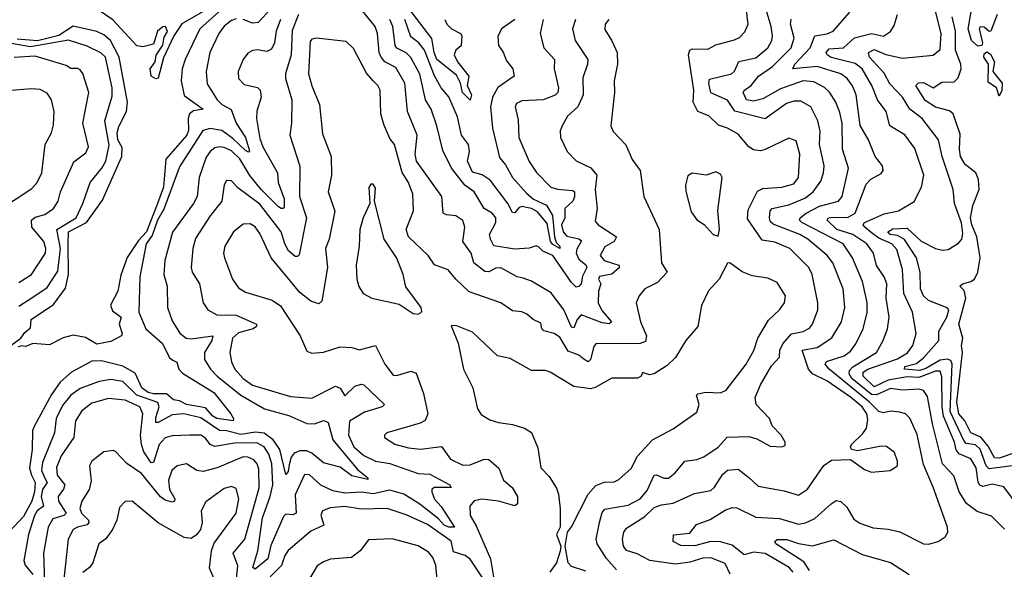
# Model space of a CAD drawing. Extents: x 1552294 to 1694791, y 811929 to 917222.
# Tile 514 of 643: x 1643839 to 1648007, y 890547 to 892874. Entities that reach past the tile are written whole.
import ezdxf

# ---------------------------------------------------------------- set-up
doc = ezdxf.new("R2010")
doc.units = 0

msp = doc.modelspace()

# ---------------------------------------------------------------- linework, layer by layer
at = {"layer": '0CON10XD'}
for points in [[(1644957.8, 892982.2), (1644848.3, 892861.7), (1644825, 892859.4), (1644785, 892874.3)], [(1644735, 892955.5), (1644601.7, 892835), (1644539.2, 892705), (1644526.5, 892665), (1644522.2, 892615), (1644535, 892552.8), (1644615.8, 892495), (1644575, 892487.4), (1644557.8, 892475), (1644552, 892455), (1644552.9, 892405), (1644545.8, 892385), (1644457.1, 892282.9), (1644447.6, 892165), (1644422.5, 892095), (1644375.5, 891975), (1644341.3, 891938.7), (1644293.2, 891866.8), (1644267.7, 891792.3), (1644254.6, 891724.6), (1644223.3, 891665), (1644231.4, 891641.4), (1644269.2, 891615), (1644260, 891585), (1644272.5, 891545), (1644270, 891535), (1644225, 891511.2), (1644165, 891500), (1644118, 891528), (1644065, 891538.1), (1644023.1, 891526.9), (1643965, 891496.7), (1643895, 891502.5), (1643865, 891490), (1643845, 891493.8), (1643832.4, 891487.6)], [(1645638, 892875), (1645647.1, 892855), (1645667.1, 892835), (1645705, 892814.7), (1645710.6, 892805), (1645707.7, 892762.3), (1645684.4, 892745), (1645678.1, 892725), (1645692.1, 892695), (1645740.7, 892635), (1645733.6, 892595), (1645751.3, 892555), (1645745, 892533.3), (1645712.8, 892565), (1645705.4, 892605), (1645688.2, 892638.2), (1645605, 892705.5), (1645593.5, 892735), (1645583.4, 892793.4), (1645453.6, 892965)], [(1644665, 892936.2), (1644524.6, 892855.4), (1644491.4, 892805), (1644447.2, 892712.8), (1644424.4, 892625.6), (1644415, 892623.3), (1644395.8, 892635), (1644390.6, 892665), (1644412.9, 892695), (1644416.9, 892723.1), (1644445, 892766.2), (1644450.2, 892799.8), (1644465, 892823.3), (1644456.2, 892845), (1644445, 892843.3), (1644422.5, 892825), (1644405, 892770), (1644360.7, 892759.3), (1644335, 892762.5), (1644232.6, 892872.6), (1644145, 892933.8)], [(1646191.8, 892875), (1646179.1, 892835), (1646190.4, 892785), (1646243.8, 892705), (1646242.7, 892685), (1646222.1, 892627.9), (1646224.5, 892555.5), (1646202, 892505), (1646157.8, 892465), (1646134.5, 892425), (1646126.3, 892403.7), (1646127.9, 892375), (1646155.9, 892315.9), (1646195, 892275.6), (1646256.1, 892246.1), (1646281.5, 892215), (1646274.7, 892154.7), (1646282.7, 892075), (1646275, 892021.2), (1646287.1, 892005), (1646365.7, 891955), (1646354.8, 891935.2), (1646315, 891912.5), (1646296.2, 891875), (1646313.1, 891855), (1646375, 891835.2), (1646378.1, 891825), (1646345, 891796.2), (1646293.5, 891786.5), (1646289.4, 891775), (1646298.8, 891755), (1646288.3, 891725), (1646288, 891675), (1646303.3, 891643.3), (1646343.6, 891595), (1646333.4, 891586.6), (1646305, 891590.3), (1646215, 891624.3), (1646198.8, 891605), (1646185, 891570), (1646175, 891572.3), (1646142.3, 891645), (1646088, 891718), (1646005, 891766.7), (1645969.7, 891779.7), (1645945, 891784.6), (1645875, 891823.4), (1645855, 891821.8), (1645825, 891806.5), (1645807.4, 891807.4), (1645760.9, 891845), (1645749.6, 891885), (1645714.6, 891934.6), (1645723.2, 891995), (1645715, 892024.2), (1645685, 892043.1), (1645645, 892047.8), (1645631.4, 892055), (1645625.3, 892125), (1645518.3, 892275), (1645512.5, 892305), (1645521.1, 892385), (1645480, 892485), (1645469.6, 892605), (1645431.3, 892671.3), (1645385, 892695.7), (1645368.4, 892715), (1645360.9, 892735), (1645353.3, 892815), (1645343, 892845), (1645270, 892935)], [(1646365, 890545.2), (1646322.6, 890592.6), (1646282.6, 890655), (1646279.7, 890675), (1646292.7, 890745), (1646305, 890787.5), (1646315, 890802), (1646415, 890818), (1646464.7, 890845), (1646495, 890881.1), (1646525, 890945.3), (1646535, 890947.7), (1646565, 890932.5), (1646585, 890933.4), (1646613.5, 890955), (1646655, 891004.5), (1646705, 891011.8), (1646735, 891022.7), (1646795, 891064.5), (1646833.5, 891106.5), (1646925, 891109.1), (1646958.9, 891098.9), (1647015, 891068.8), (1647065, 891066.2), (1647078.3, 891071.7), (1647078.8, 891085), (1647062.5, 891115), (1647024.6, 891154.6), (1647012.5, 891185), (1646955.7, 891245), (1646952.4, 891275), (1646975, 891327.9), (1647021.4, 891408.6), (1647054.5, 891445), (1647056.6, 891475), (1647068.6, 891501.4), (1647106.4, 891543.6), (1647155.6, 891554.4), (1647182.4, 891567.6), (1647194.8, 891585.2), (1647217.2, 891645), (1647217.5, 891675), (1647192.9, 891795), (1647179.3, 891825), (1647098.2, 891905), (1647035, 891931.8), (1646981, 891941), (1646920.1, 892030.1), (1646921.9, 892068.1), (1646962.4, 892147.6), (1646985, 892158.8), (1647065, 892164.8), (1647115, 892178.7), (1647135.3, 892205), (1647140.5, 892305), (1647125, 892361.4), (1647095, 892371.8), (1646995, 892323.8), (1646975, 892318.8), (1646945, 892322.3), (1646925, 892335.4), (1646879.5, 892389.5), (1646835, 892413.8), (1646796.5, 892426.5), (1646756.5, 892466.5), (1646710, 892485), (1646689.7, 892525), (1646692.2, 892575), (1646670.3, 892725), (1646675, 892744.4), (1646685, 892750.7), (1646751.5, 892748.5), (1646785, 892767.8), (1646865, 892788.4), (1646885, 892798.5), (1646908.5, 892821.5), (1646921.8, 892855), (1646914, 892925)], [(1646846.2, 890526.2), (1646825, 890571.5), (1646765, 890595.6), (1646730, 890595), (1646675, 890577.1), (1646615, 890569.3), (1646505.8, 890585), (1646452.2, 890612.2), (1646406.9, 890626.9), (1646394.7, 890645), (1646390, 890675), (1646396.8, 890705), (1646408.1, 890721.9), (1646485, 890771.1), (1646525, 890808.2), (1646555, 890820.7), (1646605, 890827.3), (1646695, 890868.4), (1646765, 890881.1), (1646780.3, 890895), (1646815, 890950.4), (1646835, 890966.4), (1646880.4, 890970.4), (1646925.3, 890935.3), (1646965, 890899.5), (1647075, 890880), (1647135, 890861.5), (1647173.6, 890886.4), (1647242.7, 890987.3), (1647275, 891009.1), (1647355, 891012.5), (1647415, 890970), (1647445, 890958), (1647524.1, 890965.9), (1647554, 890985), (1647554.4, 891005), (1647542, 891042), (1647507.4, 891067.4), (1647485, 891068.4), (1647385, 891048.6), (1647360, 891055), (1647356, 891065), (1647360, 891075), (1647408.1, 891121.9), (1647422.7, 891145), (1647428.4, 891181.6), (1647424, 891205), (1647404.2, 891235), (1647355, 891276.3), (1647255.3, 891345), (1647194.7, 891375), (1647177.2, 891395), (1647150.8, 891475), (1647215, 891486.7), (1647277, 891527), (1647318.1, 891595), (1647331.4, 891655), (1647323.8, 891735), (1647280.8, 891845), (1647257.2, 891875), (1647174.7, 891945), (1647140.4, 891965), (1647028, 892008), (1647017.5, 892017.5), (1647012, 892035), (1647015.7, 892064.3), (1647024.5, 892075), (1647095, 892089.7), (1647162.1, 892117.9), (1647197.1, 892145), (1647229.5, 892190.5), (1647241.2, 892225), (1647243.5, 892255), (1647224.7, 892345), (1647227.7, 892402.3), (1647216.9, 892445), (1647187.9, 892505), (1647145, 892528.7), (1647115, 892529.2), (1647085, 892518.8), (1646995, 892453.6), (1646865.8, 892485.8), (1646835, 892532.5), (1646763.8, 892563.8), (1646756.1, 892603.9), (1646758.5, 892621.5), (1646852.5, 892645), (1646864, 892656), (1646883.1, 892696.9), (1646955, 892712.6), (1647005, 892754.6), (1647023.1, 892785), (1647025.8, 892805), (1647020.2, 892845), (1646998.4, 892915)], [(1648006.8, 890716.8), (1647952.3, 890772.3), (1647891.4, 890791.4), (1647846.2, 890826.2), (1647815.3, 890875), (1647792.6, 890942.6), (1647745, 890993.8), (1647702.4, 891162.4), (1647681.4, 891278.6), (1647665, 891303.9), (1647645, 891310.2), (1647575, 891304.8), (1647525, 891312.7), (1647465, 891285.3), (1647445, 891287.1), (1647361.5, 891355), (1647349.5, 891375), (1647350.8, 891389.1), (1647365.7, 891404.3), (1647465, 891464.7), (1647493.4, 891515), (1647512.4, 891565), (1647519.7, 891615), (1647507, 891695), (1647508.8, 891755), (1647498.3, 891785), (1647465, 891832.5), (1647453.4, 891885), (1647425, 891924.7), (1647365.3, 891964.8), (1647297.7, 891985), (1647256.9, 892025), (1647262.9, 892035), (1647272.9, 892037), (1647345, 892038.3), (1647375.6, 892055), (1647422.1, 892177.9), (1647441.5, 892198.5), (1647485, 892223.1), (1647493.1, 892235), (1647490.6, 892255), (1647460, 892295), (1647431.8, 892365), (1647396, 892426), (1647379.4, 892555), (1647364.2, 892594.2), (1647341.2, 892625), (1647314.8, 892644.8), (1647215, 892675.4), (1647111.2, 892665), (1647119.5, 892685), (1647184.1, 892755), (1647204.6, 892805.4), (1647255.9, 892814.1), (1647281.5, 892825), (1647352.9, 892905)], [(1648040, 890985), (1647942.1, 890972.1), (1647930, 890985), (1647905, 891055.5), (1647885, 891074), (1647845, 891080), (1647835, 891092), (1647777.5, 891215), (1647786.4, 891415), (1647780.8, 891430.8), (1647765, 891436.9), (1647735, 891433), (1647675, 891397.2), (1647648.5, 891388.5), (1647583.8, 891395), (1647585.4, 891405), (1647635, 891418.8), (1647665, 891442.7), (1647729.8, 891515), (1647728.9, 891555), (1647763.1, 891615), (1647771.9, 891645), (1647764.5, 891654.5), (1647685, 891685.3), (1647665, 891704.7), (1647651.6, 891735), (1647650, 891805), (1647634.9, 891865), (1647583.7, 891943.7), (1647555, 891959.7), (1647523.4, 891965), (1647513.6, 891975), (1647535, 891987.9), (1647595, 891990.8), (1647655, 891936), (1647715, 891905.5), (1647745, 891897.5), (1647769.4, 891900.6), (1647812.4, 891927.6), (1647826.2, 891945), (1647830.9, 891969.1), (1647825, 892014.2), (1647795.4, 892095), (1647790.7, 892155), (1647743.2, 892295), (1647728.4, 892365), (1647659.1, 892455), (1647606.5, 892495), (1647576.2, 892545), (1647522.5, 892602.5), (1647497.5, 892647.5), (1647436.6, 892715), (1647432.2, 892735), (1647455, 892747.7), (1647505, 892726.6), (1647575, 892710.9), (1647705, 892723.7), (1647735, 892747.5), (1647738.7, 892815), (1647714.4, 892915)], [(1647976.2, 892895), (1647950, 892825), (1647943, 892823), (1647921.7, 892841.7), (1647905, 892843.3), (1647900, 892835), (1647914.4, 892775), (1647912, 892765), (1647895, 892761.5), (1647867.2, 892785), (1647853.6, 892835), (1647868, 892915)], [(1644755, 892876.8), (1644735, 892870.3), (1644705, 892846.4), (1644682.2, 892815), (1644644.2, 892735), (1644627.8, 892655), (1644632.6, 892602.6), (1644674.7, 892535), (1644695, 892515.3), (1644733.6, 892493.6), (1644755.8, 892435), (1644795.1, 892375.1), (1644812, 892318), (1644807.1, 892312.9), (1644795, 892320.2), (1644741.3, 892371.3), (1644695, 892403.9), (1644645, 892413), (1644614.8, 892405.2), (1644515, 892251.1), (1644449.1, 892070.9), (1644421.6, 892025), (1644399.5, 891960.5), (1644374.9, 891925), (1644348, 891785), (1644342.6, 891635), (1644373.5, 891565), (1644443.1, 891503.1), (1644472.6, 891442.6), (1644487.7, 891432.3), (1644504.2, 891424.2), (1644513.1, 891395), (1644527.7, 891377.7), (1644660.3, 891295), (1644733.3, 891205), (1644744, 891185), (1644742.5, 891175), (1644672.9, 891185), (1644655.8, 891195), (1644625, 891230), (1644545, 891244.4), (1644515, 891260.7), (1644490, 891265), (1644459.8, 891289.8), (1644405, 891289.4), (1644382.1, 891295), (1644355.4, 891315.3), (1644327.6, 891377.6), (1644275, 891406.8), (1644185, 891429.8), (1644145, 891428.4), (1644058.7, 891381.3), (1644011, 891339), (1643973.2, 891286.8), (1643901.1, 891155), (1643893.9, 891135), (1643891.3, 891055), (1643880, 890975), (1643889.6, 890945), (1643904.1, 890914.1), (1643902, 890875), (1643890.2, 890835), (1643855, 890770.3), (1643794.7, 890705.2)], [(1644942.8, 892875), (1644925.2, 892825.2), (1644917.1, 892775), (1644905, 892749.5), (1644885, 892738.9), (1644845, 892746.7), (1644825, 892743.5), (1644805, 892731.4), (1644784.7, 892705.3), (1644763.3, 892655), (1644764.5, 892625), (1644789.3, 892599.3), (1644845, 892585.9), (1644856.7, 892575), (1644861.2, 892545), (1644843.3, 892486.7), (1644841.4, 892455), (1644855, 892371.4), (1644868, 892335), (1644930.8, 892225), (1644932.7, 892185), (1644958.9, 892115), (1644958.4, 892081.6), (1644955, 892074.4), (1644945.4, 892074.6), (1644935, 892082.1), (1644860.7, 892155), (1644813.5, 892213.5), (1644770.7, 892285), (1644735, 892318.1), (1644705, 892333), (1644685, 892335.2), (1644665, 892330.6), (1644645, 892315.4), (1644628.8, 892291.2), (1644598.9, 892205), (1644590, 892125), (1644574.1, 892095), (1644485.6, 891974.4), (1644453.2, 891855), (1644449.1, 891795), (1644462.5, 891745), (1644464.1, 891655), (1644485, 891598.9), (1644516.5, 891546.5), (1644544.3, 891525), (1644565, 891522.5), (1644655.8, 891535.8), (1644651.7, 891515), (1644621.1, 891465), (1644621.1, 891435), (1644646.4, 891395), (1644674.2, 891365), (1644775, 891284.8), (1644875, 891226.4), (1644977.6, 891197.6), (1645053.9, 891163.9), (1645086.5, 891163.5), (1645126.8, 891176.8), (1645145, 891168.8), (1645164.6, 891095), (1645269.5, 890969.5), (1645312.5, 890935), (1645312.5, 890927.5), (1645245, 890943.1), (1645195, 890979.5), (1645125, 890998.4), (1645075, 891038.8), (1645055, 891048), (1645025, 891048.8), (1645001.1, 891038.9), (1644987.7, 891022.3), (1644979, 890989), (1644975, 890961.4), (1644965, 890948.9), (1644939.8, 891055), (1644912.3, 891095), (1644873.7, 891123.7), (1644837.2, 891127.2), (1644775, 891118.4), (1644715, 891133.4), (1644685, 891134.1), (1644605, 891188.1), (1644534.4, 891205.6), (1644485, 891200.5), (1644425, 891169.2), (1644415, 891169.2), (1644415, 891190), (1644429.7, 891235), (1644423.4, 891253.4), (1644335, 891284.9), (1644275, 891341.9), (1644225, 891350.7), (1644175, 891341.6), (1644095, 891312.4), (1644055, 891284.2), (1644019.5, 891240.5), (1643993.4, 891185), (1643987, 891125), (1643935, 890999.4), (1643930.8, 890965), (1643947.7, 890927.7), (1643955.7, 890914.3), (1643936.2, 890885), (1643929.8, 890855), (1643939.5, 890815), (1643913.5, 890795), (1643901.2, 890775), (1643876.6, 890695), (1643856.2, 890585), (1643861.6, 890565), (1643894.9, 890525)], [(1645018.5, 892895), (1644991.9, 892828.1), (1644988.2, 892725), (1644964.7, 892645), (1644964.7, 892624.8), (1644990.6, 892535), (1644990, 892435), (1644982.7, 892385), (1645025, 892253.8), (1645024, 892125), (1645052.3, 892035), (1645021.6, 891878.4), (1645015, 891871.2), (1645005, 891871.8), (1644977.4, 891895), (1644960.9, 891925), (1644945.3, 891975.3), (1644855, 892092.6), (1644761.9, 892161.9), (1644735, 892191.4), (1644715, 892192.5), (1644704.5, 892174.5), (1644694.7, 892105), (1644645, 892042.9), (1644582.9, 891947.1), (1644572.2, 891905), (1644564.7, 891825), (1644568.8, 891805), (1644600.4, 891755), (1644615.3, 891675.3), (1644634.7, 891644.8), (1644674.1, 891624.1), (1644755, 891622.8), (1644840.9, 891585), (1644841.5, 891575), (1644827.8, 891565), (1644765, 891547.7), (1644740.3, 891525), (1644728.1, 891465), (1644735.7, 891425), (1644749.7, 891395), (1644784.7, 891355), (1644825, 891326.2), (1644985, 891278), (1645075, 891272.1), (1645175, 891322.1), (1645195, 891313.5), (1645215, 891281.2), (1645257.5, 891322.5), (1645285, 891330.9), (1645295, 891327.5), (1645383.1, 891245), (1645372.9, 891235), (1645297.9, 891212.1), (1645235.4, 891174.6), (1645230.2, 891115), (1645253.5, 891065), (1645295, 891029.2), (1645345, 891004.8), (1645405.5, 890995.5), (1645525, 890952.3), (1645575, 890950.6), (1645660, 890905), (1645665, 890893.6), (1645595, 890893.9), (1645583.9, 890886.1), (1645583.2, 890875), (1645594.7, 890844.7), (1645622.6, 890812.6), (1645680, 890725), (1645656, 890725), (1645635, 890734.6), (1645611, 890761), (1645533, 890823), (1645465, 890865.5), (1645405, 890881.9), (1645335, 890866.1), (1645286, 890874), (1645215, 890869.6), (1645165, 890880), (1645113.7, 890903.7), (1645065, 890946.7), (1645045, 890948.5), (1645005, 890862), (1645009.1, 890785), (1644995, 890777.5), (1644965, 890780.2), (1644955, 890771.4), (1644901.7, 890648.2), (1644889, 890591), (1644835, 890547.1), (1644825.5, 890555), (1644847.3, 890625), (1644867.4, 890765), (1644899.8, 890855), (1644910.4, 890905), (1644906.6, 890993.4), (1644893.5, 891035), (1644874.3, 891065), (1644843.2, 891083.2), (1644748.4, 891081.6), (1644665, 891066.4), (1644645.9, 891075), (1644625, 891101.9), (1644605, 891114.8), (1644558.8, 891115), (1644485, 891112.5), (1644455, 891104.1), (1644429, 891075), (1644405, 891000), (1644395, 890998.2), (1644364.5, 891045), (1644354.3, 891075), (1644350.8, 891115), (1644360.2, 891205), (1644346.9, 891235), (1644285, 891263), (1644215, 891270.7), (1644145, 891250.7), (1644101.6, 891218.4), (1644074.7, 891175), (1644067.8, 891105), (1644015, 891027.7), (1643995, 890978), (1643997.8, 890945), (1644029.7, 890905), (1644024.2, 890885.8), (1644001.8, 890855), (1644002.7, 890835), (1644035.5, 890785), (1644026.4, 890775), (1643979.6, 890760.4), (1643960, 890725), (1643939.3, 890615), (1643945.5, 890455)], [(1646332.5, 892875), (1646316.5, 892855), (1646315, 892832), (1646344.7, 892784.7), (1646367.2, 892735), (1646369.6, 892685), (1646355.6, 892615), (1646356.7, 892565), (1646340.6, 892425), (1646350.9, 892400.9), (1646403.9, 892343.9), (1646431.5, 892281.5), (1646465.3, 892235.3), (1646480.8, 892125), (1646546, 891985), (1646555.6, 891845), (1646578.9, 891805), (1646539.3, 891760.7), (1646484.3, 891735), (1646460.6, 891705), (1646448.6, 891675), (1646466.9, 891595), (1646492.7, 891535), (1646488.4, 891511.6), (1646465, 891503.1), (1646278.1, 891501.9), (1646269.4, 891490.6), (1646255, 891434.6), (1646245, 891425.4), (1646227, 891437), (1646205, 891454), (1646160.3, 891470.3), (1646125, 891529.1), (1646101.1, 891545), (1646057.1, 891557.1), (1646049.5, 891565), (1646045, 891589.2), (1646011.9, 891605), (1645985, 891627.3), (1645965, 891636.9), (1645925, 891641.5), (1645875, 891674.5), (1645741.8, 891721.8), (1645684.6, 891775), (1645652.5, 891815), (1645595, 891836.5), (1645568.5, 891875), (1645485, 891954.6), (1645475.3, 891985), (1645506.2, 892065), (1645502.7, 892135), (1645484.1, 892185), (1645457.5, 892227.5), (1645424.8, 892344.8), (1645405, 892370.6), (1645380.4, 892430.4), (1645367.5, 892475), (1645364.5, 892575), (1645355, 892595.6), (1645335.3, 892615.3), (1645306.9, 892646.9), (1645251.5, 892751.5), (1645221.5, 892781.5), (1645094.7, 892795.3), (1645075, 892791.5), (1645068.1, 892781.9), (1645062, 892645), (1645075, 892594.3), (1645108.2, 892515), (1645120.4, 892390.4), (1645157.1, 892295), (1645158.8, 892215), (1645144.7, 892145), (1645173.1, 892063.1), (1645148.4, 891945), (1645133.1, 891905), (1645141.2, 891825), (1645117.9, 891682.1), (1645105, 891671.5), (1645071.7, 891681.7), (1645025, 891718.2), (1644985, 891766.4), (1644903.1, 891865), (1644855, 891968.2), (1644835, 891996.2), (1644815, 892010), (1644785, 892007.9), (1644744.5, 891975), (1644707.5, 891915), (1644701.8, 891885), (1644705.5, 891865), (1644740, 891775), (1644765, 891738.9), (1644795, 891720.9), (1644907, 891687), (1644942.8, 891662.8), (1645026.1, 891536.1), (1645055, 891470), (1645075, 891462.5), (1645125, 891466.7), (1645195, 891488.5), (1645245, 891486.4), (1645276.8, 891476.8), (1645345, 891494), (1645385, 891415.6), (1645419.1, 891369.1), (1645435, 891367.9), (1645495, 891386), (1645517.6, 891377.6), (1645548.3, 891291.7), (1645566.4, 891205), (1645555, 891177.1), (1645534, 891166), (1645392.5, 891125), (1645382.5, 891115), (1645382.5, 891105), (1645427.2, 891077.2), (1645485, 891061.5), (1645535, 891056.2), (1645625, 891066.7), (1645662.9, 891012.9), (1645715, 890988.1), (1645745, 890989.7), (1645805, 891013.9), (1645825, 891012.5), (1645867.5, 890975), (1645887.1, 890925), (1645922.8, 890892.8), (1645946.2, 890855), (1645945.6, 890825), (1645934.4, 890815.6), (1645865, 890835.7), (1645795, 890843.9), (1645762.6, 890837.4), (1645744.1, 890815), (1645746.3, 890775), (1645771.3, 890731.4), (1645831.5, 890591.5), (1645849.3, 890489.3)], [(1646054, 892875), (1646042.5, 892815), (1646057.1, 892755), (1646102.3, 892705), (1646100.8, 892665), (1646119.2, 892585), (1646116.2, 892565), (1646105.2, 892554.8), (1646055, 892533.8), (1645965, 892530.8), (1645941.4, 892518.6), (1645936.7, 892505), (1645949.2, 892449.3), (1645952.2, 892375), (1645995, 892272.9), (1646026.6, 892226.6), (1646086.9, 892165), (1646115, 892156.5), (1646180.1, 892150.1), (1646186.9, 892145), (1646186.8, 892123.2), (1646180.6, 892105), (1646145.9, 892075), (1646146.8, 892035), (1646132.6, 892005), (1646140, 891975), (1646155, 891957.3), (1646206.2, 891946.2), (1646217, 891937), (1646197.1, 891902.9), (1646194.4, 891885), (1646205, 891860.4), (1646235.5, 891835.5), (1646240.2, 891825), (1646221.8, 891788.2), (1646215.7, 891755), (1646205, 891743.8), (1646195, 891741.8), (1646175, 891760.7), (1646095.6, 891875), (1646053.6, 891893.6), (1646035, 891911.9), (1646025, 891915.7), (1645995, 891906.1), (1645935, 891901.8), (1645846.2, 891916.2), (1645831.1, 891945), (1645827.9, 891965), (1645853.7, 892015), (1645854, 892035), (1645839.5, 892055), (1645804.3, 892074.3), (1645762.3, 892145), (1645723, 892173), (1645667.2, 892245), (1645629.9, 892319.9), (1645604.2, 892425), (1645580.3, 892495), (1645556, 892535), (1645532.5, 892642.5), (1645494.1, 892714.1), (1645475, 892733.3), (1645435, 892753.3), (1645427.6, 892765), (1645418.5, 892845), (1645405.6, 892875)], [(1645935.3, 892875), (1645878.9, 892835), (1645862.7, 892802.7), (1645865.6, 892765), (1645885.9, 892735.9), (1645899.5, 892699.5), (1645926.8, 892665), (1645932.2, 892635), (1645863.3, 892586.6), (1645840, 892545), (1645831.2, 892505), (1645840, 892415), (1645869.6, 892289.6), (1645895, 892258.8), (1645925.2, 892205), (1645985, 892137.7), (1646014.3, 892114.3), (1646068.4, 892088.4), (1646093.8, 892045), (1646102.3, 891955), (1646110.3, 891930.3), (1646125.9, 891915), (1646125.3, 891904.7), (1646095, 891921.4), (1646085.7, 891935), (1646071.2, 892011.2), (1646030.5, 892060.5), (1646005, 892074.9), (1645965, 892082.8), (1645952.3, 892077.7), (1645935, 892056.6), (1645925, 892057.2), (1645904.8, 892095), (1645830.5, 892195), (1645797, 892217), (1645755, 892228.1), (1645734.2, 892275), (1645742.5, 892315), (1645738.6, 892345), (1645709.2, 892385), (1645692.5, 892462.5), (1645655, 892546.9), (1645623, 892585), (1645595, 892635.8), (1645552.7, 892745), (1645528, 892775), (1645495, 892800.7), (1645469.7, 892875)], [(1647355, 891470.3), (1647377.9, 891502.1), (1647409, 891565), (1647426.4, 891633.6), (1647426.6, 891676.6), (1647405.7, 891765), (1647363.9, 891865), (1647325, 891924.3), (1647149.1, 892015), (1647139.7, 892025), (1647142.4, 892035), (1647168, 892055), (1647225, 892083.6), (1647304.4, 892105), (1647320.9, 892125), (1647346.7, 892245), (1647322.2, 892325), (1647320, 892435), (1647310.8, 892480.8), (1647294.1, 892524.1), (1647267, 892567), (1647245, 892586.9), (1647200.8, 892610.8), (1647155, 892614.5), (1647059.4, 892580.6), (1646985, 892538.1), (1646945, 892528.6), (1646915.9, 892535), (1646901.2, 892565), (1646906.2, 892575), (1646935, 892595.4), (1646966, 892635), (1647025, 892675.2), (1647104.8, 892755), (1647117, 892795), (1647101.1, 892855), (1647105, 892875.5)], [(1648064.8, 890814.8), (1648005, 890896.4), (1647955, 890908.2), (1647915, 890898.1), (1647903.3, 890903.3), (1647895.9, 890915.9), (1647887, 890977), (1647865.5, 891015.5), (1647816, 891036), (1647802.3, 891052.3), (1647796.1, 891085), (1647749.7, 891195), (1647743.6, 891235), (1647742.5, 891362.5), (1647735.4, 891385.4), (1647715, 891386.1), (1647645, 891359.4), (1647595, 891362.5), (1647515, 891348.3), (1647455, 891319.5), (1647409.3, 891365), (1647408.8, 891381.2), (1647428.3, 891395), (1647555, 891438.3), (1647597, 891463), (1647619.7, 891495), (1647633.4, 891545), (1647617.8, 891635), (1647581.4, 891715), (1647575.6, 891815.6), (1647551.5, 891901.5), (1647530, 891925), (1647475, 891948.5), (1647442.5, 891972.5), (1647415.7, 891995), (1647409.7, 892005), (1647414.3, 892015), (1647498.2, 892051.8), (1647559.2, 892065), (1647625, 892104.4), (1647656.2, 892165), (1647666.2, 892215), (1647628.1, 892328.1), (1647585, 892386.9), (1647521.8, 892425), (1647506.4, 892485), (1647470.5, 892535), (1647445.6, 892595), (1647404.4, 892665), (1647375, 892688.1), (1647273.3, 892713.3), (1647256.6, 892725), (1647252.8, 892735), (1647265, 892750), (1647325.4, 892755), (1647373.1, 892796.9), (1647445, 892815.5), (1647495, 892804.2), (1647525, 892823.5), (1647540.8, 892849.2), (1647554.1, 892895)], [(1648055, 891042), (1647985, 891017.5), (1647965, 891018.7), (1647938.6, 891068.6), (1647906.7, 891106.7), (1647865, 891125.3), (1647839.9, 891175), (1647814.5, 891205), (1647805.6, 891255), (1647829.7, 891465), (1647826, 891495), (1647830.6, 891525), (1647814.6, 891585), (1647843.8, 891695), (1647837.2, 891727.2), (1647818.8, 891745), (1647830, 891755), (1647864.7, 891765.2), (1647880.4, 891775), (1647895, 891804.4), (1647904.9, 891865), (1647890.5, 891955), (1647869.3, 892005), (1647864, 892035), (1647872.9, 892087.1), (1647900.3, 892155), (1647897.6, 892197.6), (1647885.8, 892225), (1647840.8, 892260.7), (1647821, 892295), (1647816.5, 892325), (1647819.5, 892389.5), (1647790.4, 892475), (1647775, 892488.3), (1647715, 892503.9), (1647671.4, 892531.4), (1647631.8, 892595), (1647643.7, 892606.3), (1647665, 892608.3), (1647705.4, 892584.6), (1647741.5, 892608.5), (1647795, 892610.8), (1647811.8, 892628.2), (1647824.2, 892665), (1647822.4, 892685), (1647800.3, 892745), (1647800.5, 892825), (1647785.8, 892885)], [(1643801.9, 891495), (1643844.4, 891525.6), (1643860.2, 891549.8), (1643885, 891568.8), (1643888, 891605), (1643981.7, 891668.3), (1644033, 891737), (1644046, 891795), (1644043.8, 891925), (1644045.5, 891975), (1644121.2, 892015), (1644189.9, 892110.1), (1644271.8, 892295), (1644272.6, 892332.6), (1644254.3, 892365), (1644251.6, 892395), (1644258.2, 892421.8), (1644291.5, 892485), (1644295.2, 892525), (1644259.9, 892715), (1644223.3, 892785), (1644195, 892810.2), (1644165, 892823.5), (1644065.9, 892845.9), (1644005, 892806.8), (1643915, 892784.8), (1643828.6, 892791.4)], [(1643835, 891661.5), (1643895, 891698.6), (1643955, 891740.7), (1644000.3, 891809.7), (1644011.8, 891905), (1643996, 891985), (1644078.4, 892035), (1644106.7, 892095), (1644136.6, 892185), (1644186.5, 892245), (1644203.7, 892275), (1644217.2, 892342.8), (1644198.9, 892445), (1644229.8, 892550.2), (1644231, 892585), (1644202, 892715), (1644183, 892733), (1644125, 892762.2), (1644045, 892787.6), (1643885, 892758.3), (1643772.1, 892777.9)], [(1647985, 892550), (1647973.1, 892585), (1647938.5, 892608.5), (1647940, 892685), (1647920.3, 892715), (1647921.6, 892728.4), (1647933, 892737), (1647947.8, 892727.8), (1647965.7, 892695.7), (1647958.6, 892655), (1647997.1, 892605), (1647996.7, 892573.3), (1647985, 892550)], [(1644012.2, 892145), (1644067.6, 892272.4), (1644119.5, 892310.5), (1644130.9, 892335), (1644106, 892435), (1644131.6, 892565), (1644106.4, 892646.4), (1644095, 892661.9), (1644085, 892667.1), (1644055, 892666.7), (1644035, 892680), (1643905, 892719.5), (1643815, 892713.2)], [(1643758.1, 892071.9), (1643890.8, 892159.2), (1643912.5, 892185), (1643932.7, 892225), (1643947.5, 892345), (1643973.2, 892395), (1643982.1, 892427.9), (1643984.6, 892485), (1643973.8, 892533.8), (1643955, 892562.9), (1643925, 892578.1), (1643888.7, 892581.3), (1643735, 892568.1)], [(1646795, 891957.5), (1646801.2, 891985), (1646793.7, 892066.3), (1646812.9, 892205), (1646805, 892220), (1646785, 892230), (1646745, 892216), (1646685, 892224), (1646667.5, 892212.5), (1646657, 892173), (1646657.9, 892147.9), (1646680.9, 892060.9), (1646705, 892025.8), (1646736.8, 892006.8), (1646774.2, 891964.2), (1646795, 891957.5)], [(1645525, 891627.5), (1645535, 891632.5), (1645541.7, 891638.3), (1645538.8, 891655), (1645472.7, 891742.7), (1645461.6, 891795), (1645435, 891864.3), (1645381.2, 891945), (1645341.2, 892105), (1645345, 892160), (1645335, 892177.5), (1645325, 892177.5), (1645317, 892163), (1645320.8, 892095), (1645292.5, 892035), (1645279.1, 891985), (1645276.1, 891915), (1645262.7, 891835), (1645265.4, 891775.4), (1645273.9, 891743.9), (1645292.5, 891715), (1645330, 891695), (1645445, 891669.4), (1645505, 891630), (1645525, 891627.5)], [(1643835, 891760.9), (1643889.2, 891795), (1643948.4, 891885), (1643950, 891905), (1643941.8, 891935), (1643890.8, 891995), (1643888.9, 892025), (1643905, 892037.9), (1643945, 892049.2), (1643981.8, 892075), (1644002, 892105), (1644012.2, 892145)], [(1646235, 890539.4), (1646175, 890559.2), (1646160, 890575), (1646147.5, 890645), (1646157.5, 890705), (1646175, 890727.5), (1646245.2, 890864.8), (1646278, 890902), (1646313.5, 890916.5), (1646355, 890917.3), (1646375, 890927.8), (1646426.6, 890973.4), (1646453.7, 891026.4), (1646516.9, 891095), (1646605, 891141.1), (1646705, 891212.5), (1646715.5, 891245), (1646704.2, 891285), (1646710, 891290), (1646743.2, 891296.8), (1646805.9, 891294.1), (1646828.6, 891305), (1646914.6, 891415.4), (1646946.2, 891473.8), (1646963.1, 891525), (1647008.1, 891601.9), (1647055, 891645.7), (1647075.6, 891675), (1647080, 891705), (1647045, 891760.6), (1647005, 891779.5), (1646939.8, 891789.8), (1646896.8, 891806.8), (1646845, 891843.8), (1646835, 891842.5), (1646799.2, 891775), (1646753.8, 891726.2), (1646725, 891663.3), (1646710, 891575), (1646658.9, 891515), (1646615, 891443.8), (1646580, 891410), (1646525, 891374), (1646505, 891370), (1646475, 891380), (1646470, 891365), (1646453.8, 891356.2), (1646345, 891356.1), (1646275, 891316.1), (1646255, 891310.6), (1646185, 891320.5), (1646085, 891382.2), (1646065, 891388.6), (1646005, 891389.4), (1645915, 891439.5), (1645861.4, 891451.4), (1645755, 891551.4), (1645685, 891579.2), (1645665, 891577.5), (1645694.4, 891505), (1645717.8, 891395), (1645756.7, 891315), (1645777.1, 891227.1), (1645792.9, 891202.9), (1645829.5, 891179.5), (1645865, 891168), (1645925, 891160.8), (1645976.2, 891145), (1646005, 891126.7), (1646032, 891062), (1646045, 890976.2), (1646079.7, 890939.7), (1646110.8, 890890.8), (1646120, 890865), (1646127, 890803), (1646126.7, 890725), (1646111.2, 890695), (1646130, 890645), (1646126.4, 890623.6), (1646111.2, 890575), (1646082.5, 890535)], [(1647112.4, 890535), (1647095.8, 890555), (1646995, 890614.8), (1646945, 890619.7), (1646905, 890608.4), (1646855, 890649.4), (1646805, 890664.2), (1646765, 890665.4), (1646695, 890646.9), (1646637.7, 890647.7), (1646605.5, 890665), (1646607, 890693), (1646675, 890700.8), (1646703.4, 890736.6), (1646761.7, 890758.3), (1646825, 890797.9), (1646855, 890808.9), (1646875, 890807.8), (1646955, 890767.7), (1647055, 890762.2), (1647135, 890738.9), (1647165, 890743.8), (1647205, 890761.9), (1647274, 890825), (1647295, 890837.8), (1647315, 890834.6), (1647339.9, 890809.9), (1647369, 890759), (1647395, 890743.1), (1647452.1, 890722.1), (1647515, 890717.7), (1647565, 890706), (1647665, 890655.6), (1647685, 890653.3), (1647726.7, 890665), (1647756.2, 890685), (1647768, 890705), (1647765.7, 890725), (1647705.3, 890895), (1647665, 890991.4), (1647638.1, 891118.1), (1647606.9, 891186.9), (1647588.1, 891205), (1647565, 891212.9), (1647525, 891216.5), (1647495, 891209.3), (1647475, 891215.8), (1647436.5, 891255), (1647265.6, 891395), (1647248.4, 891415), (1647253.8, 891426.2), (1647329.4, 891450.6), (1647355, 891470.3)], [(1644750.8, 890455), (1644761.7, 890561.7), (1644742.4, 890615), (1644791.9, 890675), (1644851.9, 890891.9), (1644851.3, 890971.3), (1644843.9, 890993.9), (1644829.9, 891009.9), (1644805, 891022.4), (1644785, 891023), (1644675, 890976.1), (1644615, 890960.8), (1644589.2, 890965), (1644545, 890993.6), (1644505, 890984.6), (1644482.3, 890965), (1644469.2, 890925), (1644473, 890885), (1644495.8, 890845), (1644493.9, 890836.1), (1644485, 890831.6), (1644455, 890840.4), (1644434.5, 890854.5), (1644355, 890952.9), (1644291.9, 890995), (1644245, 891046.2), (1644235, 891050), (1644195, 891044.4), (1644144.4, 891005), (1644134.5, 890985), (1644141.9, 890921.9), (1644133.6, 890885), (1644102.4, 890835), (1644094, 890805), (1644100.3, 890785), (1644130, 890755), (1644131.7, 890745), (1644125, 890734.8), (1644084.3, 890725.7), (1644065.3, 890715), (1644044.8, 890675.2), (1644025.2, 890505)], [(1644671.4, 890485), (1644641.8, 890551.8), (1644650.3, 890625), (1644662.4, 890657.6), (1644755.2, 890785), (1644766.8, 890845), (1644755, 890889.4), (1644735, 890897.7), (1644705, 890889.1), (1644626.6, 890833.4), (1644607.3, 890795), (1644611.2, 890745), (1644603.8, 890715), (1644587.1, 890692.9), (1644565, 890678), (1644535, 890682.4), (1644425, 890744.6), (1644315, 890835.6), (1644285.7, 890834.3), (1644261.7, 890808.3), (1644250.6, 890755), (1644231.9, 890715), (1644203.6, 890676.4), (1644174.4, 890655), (1644148.8, 890575), (1644135, 890554.3), (1644106.5, 890533.5)], [(1645845, 890441.7), (1645745, 890590), (1645724.7, 890605), (1645675, 890620.8), (1645665, 890666.7), (1645565, 890737.2), (1645475, 890777.1), (1645395, 890804.2), (1645285, 890801.6), (1645215, 890812.5), (1645153.2, 890806.8), (1645120, 890795), (1645113.7, 890776.3), (1645125.8, 890734.2), (1645071.7, 890708.3), (1644975, 890626.7), (1644961.1, 890605), (1644947, 890563), (1644899.7, 890515)], [(1645606.8, 890486.8), (1645600.6, 890565), (1645587.4, 890597.4), (1645569.9, 890619.9), (1645525, 890646.6), (1645415, 890676.4), (1645315, 890671.4), (1645279.5, 890625), (1645243.1, 890596.9), (1645155, 890589.6), (1645125, 890579.2), (1645098.4, 890561.6), (1645034.5, 890455)], [(1647182.2, 890542.2), (1647158.2, 890578.2), (1647040, 890655), (1647035.4, 890665), (1647045, 890673.9), (1647086.5, 890673.5), (1647135, 890656.1), (1647195, 890646.2), (1647285, 890671.8), (1647405, 890610), (1647525, 890575.4), (1647604.4, 890525)]]:
    msp.add_lwpolyline(points, dxfattribs=at)

doc.saveas('drawing.dxf')
